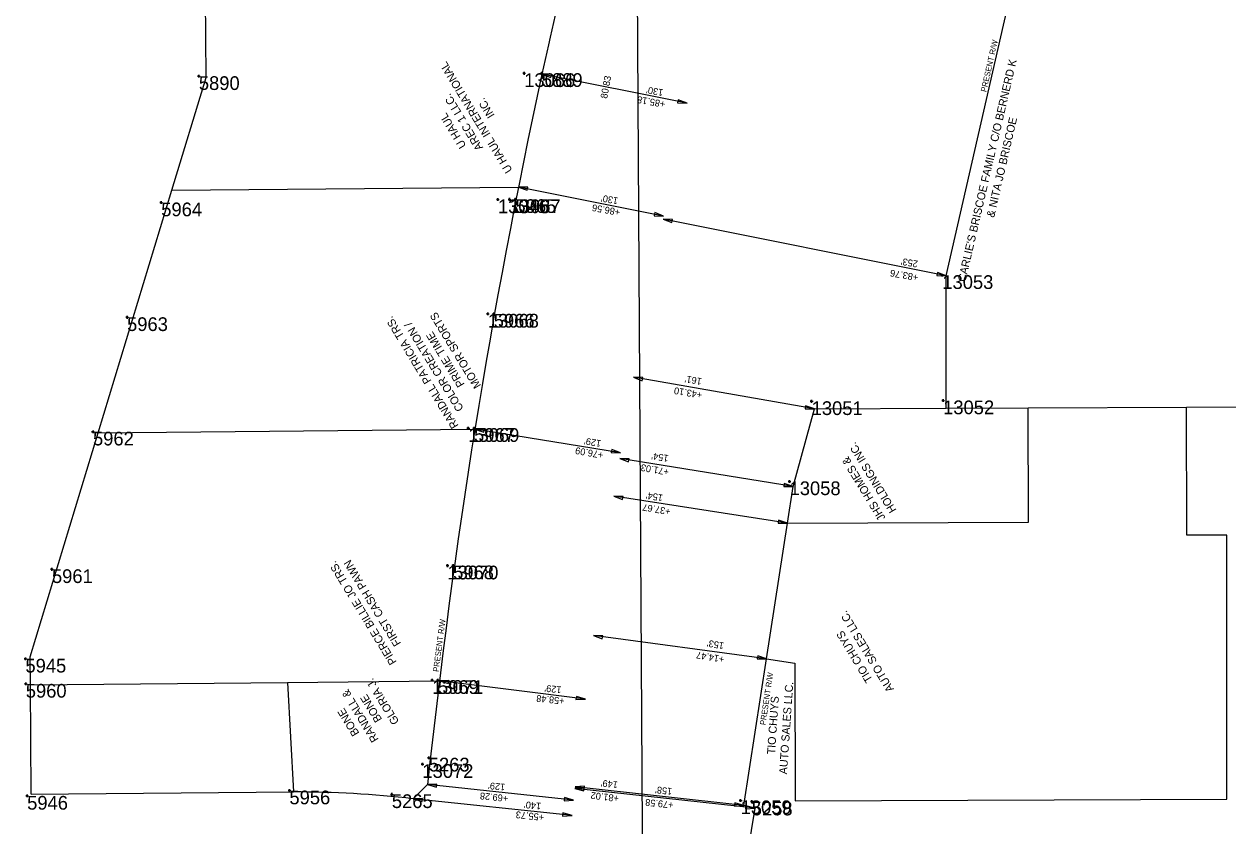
# Model space of a CAD drawing. Extents: x 2145146 to 2158053, y 137507 to 150829.
# Drawn here: x 2150357 to 2151410, y 146965 to 147666 of the extents above; entities that cross this region are included whole.
import ezdxf

# ---------------------------------------------------------------- set-up
doc = ezdxf.new("R2010")
doc.units = 0
for name, color, linetype in [('ALIGN_Cogo Points', 7, 'Continuous'), ('ALIGN_ROW Dimension', 7, 'Continuous'), ('ALIGN_ROW Line', 7, 'Continuous'), ('ALIGN_ROW Text', 7, 'Continuous'), ('PLSS_Block Line', 7, 'Continuous'), ('PLSS_Property Line', 7, 'Continuous'), ('PLSS_Section Line', 7, 'Continuous'), ('PLSS_Text_TURNED OFF', 7, 'Continuous')]:
    doc.layers.add(name, color=color, linetype=linetype)

# ---------------------------------------------------------------- blocks, each defined once
blk = doc.blocks.new('Arrowhd')
at = {"layer": 'PLSS_Property Line'}
blk.add_lwpolyline([(0.125, -0.021), (0.125, 0.021), (0, 0)], close=True, dxfattribs=at)

msp = doc.modelspace()

# ---------------------------------------------------------------- linework, layer by layer
at = {"layer": 'ALIGN_Cogo Points'}
for points in [[(2150509.9, 147620.7), (2150509.9, 147621.9), (2150509.9, 147620.7), (2150508.7, 147620.7), (2150509.9, 147620.7), (2150509.9, 147619.5), (2150509.9, 147620.7), (2150511.1, 147620.7)], [(2150794.5, 147623.3), (2150794.5, 147624.5), (2150794.5, 147623.3), (2150793.3, 147623.3), (2150794.5, 147623.3), (2150794.5, 147622.1), (2150794.5, 147623.3), (2150795.7, 147623.3)], [(2150809.9, 147623.4), (2150809.9, 147624.6), (2150809.9, 147623.4), (2150808.7, 147623.4), (2150809.9, 147623.4), (2150809.9, 147622.2), (2150809.9, 147623.4), (2150811.1, 147623.4)], [(2150771.5, 147512.9), (2150771.5, 147514.1), (2150771.5, 147512.9), (2150770.3, 147512.9), (2150771.5, 147512.9), (2150771.5, 147511.7), (2150771.5, 147512.9), (2150772.7, 147512.9)], [(2150781.7, 147513), (2150781.7, 147514.2), (2150781.7, 147513), (2150780.5, 147513), (2150781.7, 147513), (2150781.7, 147511.8), (2150781.7, 147513), (2150782.9, 147513)], [(2150786.8, 147513.1), (2150786.8, 147514.3), (2150786.8, 147513.1), (2150785.6, 147513.1), (2150786.8, 147513.1), (2150786.8, 147511.9), (2150786.8, 147513.1), (2150788, 147513.1)], [(2150477, 147510.2), (2150477, 147511.4), (2150477, 147510.2), (2150475.8, 147510.2), (2150477, 147510.2), (2150477, 147509), (2150477, 147510.2), (2150478.2, 147510.2)], [(2151160.2, 147446.6), (2151160.2, 147447.8), (2151160.2, 147446.6), (2151159, 147446.6), (2151160.2, 147446.6), (2151160.2, 147445.4), (2151160.2, 147446.6), (2151161.4, 147446.6)], [(2150447.1, 147409.8), (2150447.1, 147411), (2150447.1, 147409.8), (2150445.9, 147409.8), (2150447.1, 147409.8), (2150447.1, 147408.6), (2150447.1, 147409.8), (2150448.3, 147409.8)], [(2150762.7, 147412.8), (2150762.7, 147414), (2150762.7, 147412.8), (2150761.5, 147412.8), (2150762.7, 147412.8), (2150762.7, 147411.6), (2150762.7, 147412.8), (2150763.9, 147412.8)], [(2150767.8, 147412.8), (2150767.8, 147414), (2150767.8, 147412.8), (2150766.6, 147412.8), (2150767.8, 147412.8), (2150767.8, 147411.6), (2150767.8, 147412.8), (2150769, 147412.8)], [(2151045.9, 147336.3), (2151045.9, 147337.5), (2151045.9, 147336.3), (2151044.7, 147336.3), (2151045.9, 147336.3), (2151045.9, 147335.1), (2151045.9, 147336.3), (2151047.1, 147336.3)], [(2151160.9, 147337), (2151160.9, 147338.2), (2151160.9, 147337), (2151159.7, 147337), (2151160.9, 147337), (2151160.9, 147335.8), (2151160.9, 147337), (2151162.1, 147337)], [(2150745.6, 147312.8), (2150745.6, 147314), (2150745.6, 147312.8), (2150744.4, 147312.8), (2150745.6, 147312.8), (2150745.6, 147311.6), (2150745.6, 147312.8), (2150746.8, 147312.8)], [(2150750.6, 147312.8), (2150750.6, 147314), (2150750.6, 147312.8), (2150749.4, 147312.8), (2150750.6, 147312.8), (2150750.6, 147311.6), (2150750.6, 147312.8), (2150751.8, 147312.8)], [(2150417.3, 147309.7), (2150417.3, 147310.9), (2150417.3, 147309.7), (2150416.1, 147309.7), (2150417.3, 147309.7), (2150417.3, 147308.5), (2150417.3, 147309.7), (2150418.5, 147309.7)], [(2151026.6, 147266.2), (2151026.6, 147267.4), (2151026.6, 147266.2), (2151025.4, 147266.2), (2151026.6, 147266.2), (2151026.6, 147265), (2151026.6, 147266.2), (2151027.8, 147266.2)], [(2150381.4, 147189.3), (2150381.4, 147190.5), (2150381.4, 147189.3), (2150380.2, 147189.3), (2150381.4, 147189.3), (2150381.4, 147188.1), (2150381.4, 147189.3), (2150382.6, 147189.3)], [(2150727.3, 147192.5), (2150727.3, 147193.7), (2150727.3, 147192.5), (2150726.1, 147192.5), (2150727.3, 147192.5), (2150727.3, 147191.3), (2150727.3, 147192.5), (2150728.5, 147192.5)], [(2150732.3, 147192.6), (2150732.3, 147193.8), (2150732.3, 147192.6), (2150731.1, 147192.6), (2150732.3, 147192.6), (2150732.3, 147191.4), (2150732.3, 147192.6), (2150733.5, 147192.6)], [(2150358.2, 147111), (2150358.2, 147112.2), (2150358.2, 147111), (2150357, 147111), (2150358.2, 147111), (2150358.2, 147109.8), (2150358.2, 147111), (2150359.4, 147111)], [(2150714, 147092.3), (2150714, 147093.5), (2150714, 147092.3), (2150712.8, 147092.3), (2150714, 147092.3), (2150714, 147091.1), (2150714, 147092.3), (2150715.2, 147092.3)], [(2150719, 147092.3), (2150719, 147093.5), (2150719, 147092.3), (2150717.8, 147092.3), (2150719, 147092.3), (2150719, 147091.1), (2150719, 147092.3), (2150720.2, 147092.3)], [(2150358.5, 147089), (2150358.5, 147090.2), (2150358.5, 147089), (2150357.3, 147089), (2150358.5, 147089), (2150358.5, 147087.8), (2150358.5, 147089), (2150359.7, 147089)], [(2150705.4, 147018.8), (2150705.4, 147020), (2150705.4, 147018.8), (2150704.2, 147018.8), (2150705.4, 147018.8), (2150705.4, 147017.6), (2150705.4, 147018.8), (2150706.6, 147018.8)], [(2150711, 147024.4), (2150711, 147025.6), (2150711, 147024.4), (2150709.8, 147024.4), (2150711, 147024.4), (2150711, 147023.2), (2150711, 147024.4), (2150712.2, 147024.4)], [(2150359.7, 146991), (2150359.7, 146992.2), (2150359.7, 146991), (2150358.5, 146991), (2150359.7, 146991), (2150359.7, 146989.8), (2150359.7, 146991), (2150360.9, 146991)], [(2150589.1, 146995.7), (2150589.1, 146996.9), (2150589.1, 146995.7), (2150587.9, 146995.7), (2150589.1, 146995.7), (2150589.1, 146994.5), (2150589.1, 146995.7), (2150590.3, 146995.7)], [(2150678.7, 146992.4), (2150678.7, 146993.6), (2150678.7, 146992.4), (2150677.5, 146992.4), (2150678.7, 146992.4), (2150678.7, 146991.2), (2150678.7, 146992.4), (2150679.9, 146992.4)], [(2150983.8, 146987.1), (2150983.8, 146988.3), (2150983.8, 146987.1), (2150982.6, 146987.1), (2150983.8, 146987.1), (2150983.8, 146985.9), (2150983.8, 146987.1), (2150985, 146987.1)], [(2150993.5, 146986), (2150993.5, 146987.2), (2150993.5, 146986), (2150992.3, 146986), (2150993.5, 146986), (2150993.5, 146984.8), (2150993.5, 146986), (2150994.7, 146986)]]:
    msp.add_lwpolyline(points, dxfattribs=at)
at = {"layer": 'ALIGN_ROW Dimension'}
for p, q in [((2150936.9, 147597.1), (2150810, 147622.5)), ((2150916.4, 147498.3), (2150789.4, 147523.8)), ((2151163.6, 147446), (2150915.9, 147495.6)), ((2151048.4, 147329.7), (2150890, 147357.3)), ((2150878.8, 147291.2), (2150751.4, 147312)), ((2151029.7, 147261.7), (2150878, 147286.2)), ((2151024.8, 147229.6), (2150872.8, 147253.3)), ((2151006.5, 147111.1), (2150855.1, 147131.4)), ((2150848, 147075.8), (2150720.3, 147091.7)), ((2150837.7, 146987.2), (2150709.9, 147001.1)), ((2150986.7, 146982.6), (2150839, 146998.9)), ((2150836.3, 146973.8), (2150697.3, 146988.5)), ((2150996.4, 146980.2), (2150838.8, 146997.5))]:
    msp.add_line(p, q, dxfattribs=at)
at = {"layer": 'ALIGN_ROW Line'}
for p, q in [((2151163.6, 147446), (2151249.7, 147822.4)), ((2151163.5, 147330.2), (2151163.6, 147446)), ((2151029.7, 147261.7), (2151048.4, 147329.7)), ((2151048.4, 147329.7), (2151163.5, 147330.2)), ((2151024.8, 147229.6), (2151029.7, 147261.7)), ((2151006.5, 147111.1), (2151024.8, 147229.6)), ((2150986.7, 146982.6), (2151006.5, 147111.1)), ((2150697.3, 146988.5), (2150709.9, 147001.1)), ((2150363.2, 146992.7), (2150592.8, 146994.5)), ((2150996.4, 146980.2), (2150986.7, 146982.6)), ((2150987.2, 146922.8), (2150996.4, 146980.2))]:
    msp.add_line(p, q, dxfattribs=at)
for centre, radius, start, end in [((2156531.7, 146359.1), 5859.6, 165.48064, 167.54803), ((2156534.4, 146382.6), 5857.2, 167.77815, 173.93882), ((2150592.8, 146083), 911.5, 83.4143, 90)]:
    msp.add_arc(centre, radius, start, end, dxfattribs=at)
at = {"layer": 'PLSS_Block Line'}
for p, q in [((2150516.2, 147619.7), (2150515.4, 147747.2)), ((2150486.2, 147520.9), (2150516.2, 147619.7)), ((2150421.8, 147308.8), (2150486.2, 147520.9)), ((2150362.3, 147112.7), (2150421.8, 147308.8)), ((2150362.5, 147088.1), (2150362.3, 147112.7)), ((2150363.2, 146992.7), (2150362.5, 147088.3))]:
    msp.add_line(p, q, dxfattribs=at)
at = {"layer": 'PLSS_Property Line'}
for p, q in [((2150486.2, 147520.9), (2150789.4, 147523.8)), ((2151163.5, 147330.2), (2151235.3, 147330.5)), ((2151235.3, 147330.5), (2151373.8, 147331.1)), ((2151235.5, 147230.5), (2151235.3, 147330.5)), ((2151373.8, 147331.1), (2151827.5, 147332.9)), ((2151374, 147219.1), (2151373.8, 147331.1)), ((2150421.8, 147308.8), (2150751.4, 147312)), ((2151024.8, 147229.6), (2151235.5, 147230.5)), ((2151409, 147219.1), (2151374, 147219.1)), ((2151409.2, 146988.1), (2151409, 147219.1)), ((2151006.5, 147111.1), (2151031.2, 147107.3)), ((2151031.2, 147107.3), (2151031.5, 146986.6)), ((2150362.5, 147088.3), (2150587.5, 147090.4)), ((2150587.5, 147090.4), (2150720.3, 147091.7)), ((2150587.5, 147090.4), (2150592.8, 146994.5)), ((2151031.5, 146986.6), (2151409.2, 146988.1))]:
    msp.add_line(p, q, dxfattribs=at)
at = {"layer": 'PLSS_Section Line'}
msp.add_lwpolyline([(2150905.8, 145639), (2150890, 148284.8)], dxfattribs=at)

# ---------------------------------------------------------------- block references
at = {"layer": 'ALIGN_ROW Dimension'}
for p, xscale, yscale, rotation in [((2150810, 147622.5), 65, 65, -10.337926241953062), ((2150936.9, 147597.1), 64.99999999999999, 65, 167.5378457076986), ((2150789.4, 147523.8), 65, 65, -10.337926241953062), ((2150916.4, 147498.3), 64.99999999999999, 65, 167.5378457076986), ((2150915.9, 147495.6), 65.00000000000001, 65, -11.405009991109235), ((2151163.6, 147446), 65, 65, 168.6422222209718), ((2150890, 147357.3), 65.00000000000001, 65, -11.405009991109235), ((2151048.4, 147329.7), 65, 65, 170.28014809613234), ((2150751.4, 147312), 65, 65, -10.337926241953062), ((2150878.8, 147291.2), 65, 64.99999999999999, 168.83668797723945), ((2150878, 147286.2), 65.00000000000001, 65, -11.405009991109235), ((2151029.7, 147261.7), 64.99999999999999, 65.00000000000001, 170.45869952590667), ((2150872.8, 147253.3), 65.00000000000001, 65, -11.405009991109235), ((2151024.8, 147229.6), 64.99999999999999, 64.99999999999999, 170.22122295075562), ((2150855.1, 147131.4), 65.00000000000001, 65, -11.405009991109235), ((2151006.5, 147111.1), 64.99999999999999, 65, 171.12820759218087), ((2150720.3, 147091.7), 65, 64.99999999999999, -7.374005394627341), ((2150848, 147075.8), 65, 64.99999999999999, 173.01404764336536), ((2150709.9, 147001.1), 65, 64.99999999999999, -7.374005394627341), ((2150838.8, 146997.5), 65, 65.00000000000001, -5.741718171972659), ((2150839, 146998.9), 65, 65.00000000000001, -5.741718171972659), ((2150697.3, 146988.5), 65, 64.99999999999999, -7.374005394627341), ((2150837.7, 146987.2), 65, 64.99999999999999, 173.01404764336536), ((2150986.7, 146982.6), 65, 65, 173.54501282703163), ((2150996.4, 146980.2), 65, 65, 173.84780649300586), ((2150836.3, 146973.8), 65, 64.99999999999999, 173.01404764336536)]:
    msp.add_blockref('Arrowhd', p, dxfattribs=dict(at, xscale=xscale, yscale=yscale, rotation=rotation))

# ---------------------------------------------------------------- texts
at = {"layer": 'ALIGN_Cogo Points'}
for s, p in [('5890', (2150509.9, 147608.7)), ('13066', (2150794.5, 147611.3)), ('5889', (2150809.9, 147611.4)), ('5964', (2150477, 147498.2)), ('13046', (2150771.5, 147500.9)), ('13067', (2150781.7, 147501)), ('5965', (2150786.8, 147501.1)), ('13053', (2151160.2, 147434.6)), ('5963', (2150447.1, 147397.8)), ('13068', (2150762.7, 147400.8)), ('5966', (2150767.8, 147400.8)), ('13051', (2151045.9, 147324.3)), ('13052', (2151160.9, 147325)), ('5962', (2150417.3, 147297.7)), ('13069', (2150745.6, 147300.8)), ('5967', (2150750.6, 147300.8)), ('13058', (2151026.6, 147254.2)), ('5961', (2150381.4, 147177.3)), ('13070', (2150727.3, 147180.5)), ('5968', (2150732.3, 147180.6)), ('5945', (2150358.2, 147099)), ('5960', (2150358.5, 147077)), ('13071', (2150714, 147080.3)), ('5969', (2150719, 147080.3)), ('5263', (2150711, 147012.4)), ('13072', (2150705.4, 147006.8)), ('5946', (2150359.7, 146979)), ('5956', (2150589.1, 146983.7)), ('5265', (2150678.7, 146980.4)), ('13059', (2150983.8, 146975.1)), ('5258', (2150993.5, 146974))]:
    msp.add_text(s, height=12, dxfattribs=at).set_placement(p)
at = {"layer": 'ALIGN_ROW Dimension'}
for s, rotation, p in [('80.83', 79.6534, (2150867, 147600.8)), ("130'", 169.8344, (2150916.5, 147609.1)), ('+85.18', 169.8344, (2150918.3, 147599)), ("130'", 169.8344, (2150877, 147514.4)), ('+86.56', 169.8344, (2150878.8, 147504.4)), ("253'", 170.2191, (2151139.2, 147459.2)), ('+83.76', 170.2191, (2151139.5, 147447.4)), ("161'", 170.2191, (2150950.2, 147356.4)), ('+43.10', 170.2191, (2150950.5, 147344.5)), ("129'", 169.8344, (2150862.2, 147302)), ('+76.09', 169.8344, (2150864.1, 147291.9)), ("154'", 170.2191, (2150921.1, 147289.1)), ('+71.03', 170.2191, (2150921.5, 147277.2)), ("154'", 170.2191, (2150916.2, 147254.5)), ('+37.67', 170.2191, (2150922.9, 147242.5)), ("153'", 170.2191, (2150969.6, 147125.1)), ('+14.47', 170.2191, (2150969.9, 147113.2)), ("129'", 174.208, (2150827.4, 147086.7)), ('+58.48', 174.208, (2150830, 147076.9)), ("129'", 174.208, (2150778.1, 147001.5)), ("149'", 173.2293, (2150876.7, 147003.5)), ("158'", 174.0347, (2150924.2, 146997.8)), ('+69.28', 174.208, (2150780.7, 146991.6)), ('+81.02', 173.2293, (2150877.6, 146991.6)), ('+79.58', 174.0347, (2150925.3, 146985.9)), ('+55.73', 174.208, (2150812.1, 146975.1)), ("140'", 174.208, (2150809.5, 146984.9))]:
    msp.add_text(s, height=6, rotation=rotation, dxfattribs=at).set_placement(p)
at = {"layer": 'ALIGN_ROW Text'}
for rotation, p in [(77.2725, (2151198.6, 147606.6)), (82.4855, (2150719.6, 147099.3)), (81.4818, (2151005.5, 147052.7))]:
    msp.add_text('PRESENT R/W', height=5, rotation=rotation, dxfattribs=at).set_placement(p)
at = {"layer": 'PLSS_Text_TURNED OFF'}
for s, rotation, p in [('U HAUL INTERNATIONAL', 121.2645, (2150784.4, 147538.5)), ("CARLIE'S BRISCOE FAMILY C/O BERNERD K", 76.9745, (2151180.4, 147440.4)), ('AREC 1 LLC.', 121.2645, (2150758.7, 147558.3)), ('INC.', 121.2645, (2150768.9, 147586.6)), ('U HAUL', 121.2645, (2150744, 147560)), ('& NITA JO BRISCOE', 76.9745, (2151205.5, 147496.7)), ('RANDALL PATRICIA TRS.', 121.2645, (2150737.3, 147315)), ('MOTOR SPORTS', 121.2645, (2150757, 147350.1)), ('COLOR CREATION /', 121.2645, (2150741.8, 147330)), ('PRIME TIME', 121.2645, (2150742.6, 147351.2)), ('HOLDINGS INC.', 121.2645, (2151120.3, 147241.2)), ('JHS HOMES &', 121.2645, (2151110.7, 147234.4)), ('PIERCE BILLIE JO TRS.', 121.2645, (2150683.2, 147108.3)), ('FIRST CASH PAWN', 121.2645, (2150687, 147124.5)), ('AUTO SALES LLC.', 121.2645, (2151118.2, 147084.5)), ('TIO CHUYS', 121.2645, (2151099.6, 147092.7)), ('GLORIA J.', 121.2645, (2150685.4, 147056)), ('RANDALL &', 121.2645, (2150667.4, 147040.5)), ('AUTO SALES LLC.', 86.0464, (2151024.3, 147009.8)), ('BONE', 121.2645, (2150670.4, 147058)), ('TIO CHUYS', 86.0464, (2151013.8, 147027.2)), ('BONE', 121.2645, (2150650.5, 147045.9))]:
    msp.add_text(s, height=7, rotation=rotation, dxfattribs=at).set_placement(p)

doc.saveas('drawing.dxf')
